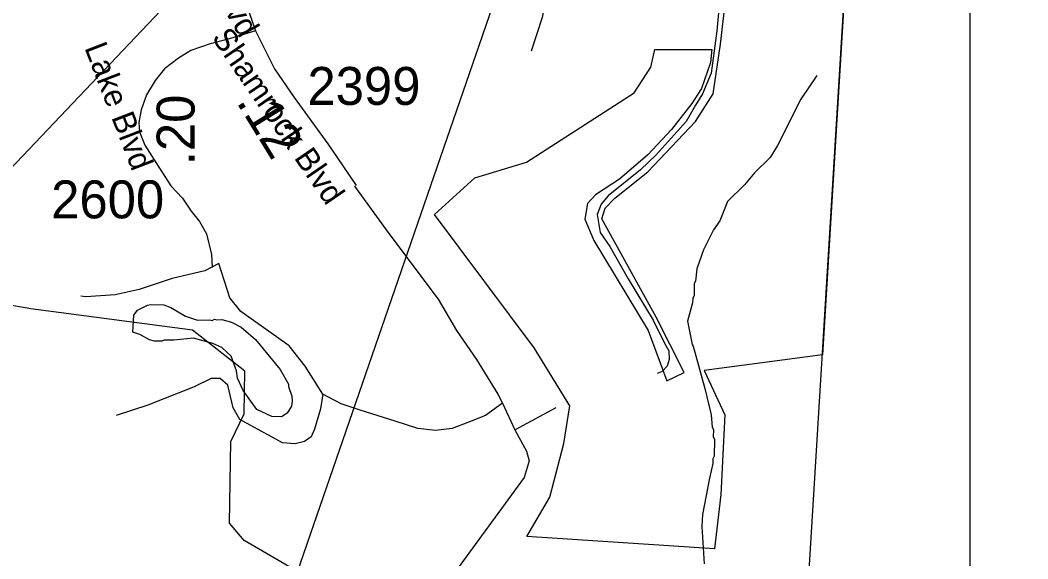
# Model space of a CAD drawing. Extents: x 1248089 to 1457196, y 820910 to 988753.
# Drawn here: x 1445124 to 1448441, y 912775 to 914549 of the extents above; entities that cross this region are included whole.
import ezdxf

# ---------------------------------------------------------------- set-up
doc = ezdxf.new("R2010")
doc.units = 0
for name, color, linetype in [('Exist Boundary Political City Limit New', 7, 'Continuous'), ('Exist Boundary Political CountyLine', 7, 'Continuous'), ('Exist Hydrographic Creek Single Shore', 7, 'Continuous'), ('Exist Hydrographic Misc Water Feature', 7, 'Continuous'), ('Exist Road Non-System Type 51', 7, 'Continuous'), ('Exist Road Primary NC Shield Number Label', 7, 'Continuous'), ('Exist Road Secondary Type 41 Attributed', 7, 'Continuous'), ('Exist Road Secondary Type 51 Attributed', 7, 'Continuous'), ('Exist Road Secondary Type 51 Label', 7, 'Continuous'), ('Exist Utilities Electrical Transmission Line', 7, 'Continuous'), ('Map Preparation Boundary City Limit Buffer Line', 7, 'Continuous'), ('Map Preparation Inset Cut Line', 7, 'Continuous'), ('Prop GRAU CAT1 Cell', 7, 'Continuous'), ('Prop Lane Lines', 7, 'Continuous')]:
    doc.layers.add(name, color=color, linetype=linetype)

msp = doc.modelspace()

# ---------------------------------------------------------------- linework, layer by layer
at = {"layer": 'Exist Boundary Political City Limit New'}
msp.add_line((1447834.1, 914582.3), (1447764.7, 913447.2), dxfattribs=at)
msp.add_lwpolyline([(1447764.7, 913447.2), (1447375.2, 913394.8), (1447443.1, 913249.6), (1447430.7, 912987.1), (1447409.1, 912807.9), (1446791.7, 912848), (1446867.3, 912977.6), (1446913.6, 913155.2), (1446933.7, 913278.8), (1446816.4, 913469.7), (1446487.6, 913909.1), (1446620.4, 914029.5), (1446791.2, 914081.2), (1447144.6, 914309.8), (1447199.6, 914394.2), (1447213.6, 914452.6), (1447400.4, 914452.6), (1447396.2, 914410.2), (1447366.9, 914323.7), (1447334.7, 914275), (1447268.3, 914188.5), (1447189.6, 914105.1), (1447097, 914025.3), (1447018.3, 913974.3), (1446992, 913944.9), (1446982.8, 913894), (1447012.1, 913822.9), (1447191.2, 913526.4), (1447252.9, 913361.1), (1447310, 913388.9), (1447217.4, 913570.7), (1447038.4, 913894.6), (1447049.2, 913930.1), (1447081.6, 913962.6), (1447189.7, 914049.1), (1447347.1, 914215.9), (1447405.6, 914306.3), (1447428.8, 914470), (1447473.5, 914849.6)], dxfattribs=at)
at = {"layer": 'Exist Boundary Political CountyLine'}
msp.add_lwpolyline([(1447562.3, 910136.3), (1448169.8, 920072.4), (1448175.8, 920163.7), (1448215.8, 920826.8), (1448308.7, 922572.4), (1448397.7, 923956.4), (1448469.7, 925055.5), (1448578.7, 927572.5), (1448601.7, 928224.6), (1448649.7, 929285.2)], dxfattribs=at)
at = {"layer": 'Exist Hydrographic Creek Single Shore'}
for points in [[(1445159.7, 913597.9), (1444668.7, 913683.4), (1444438.8, 913819.3), (1444144.4, 914136.6), (1443749.8, 914417.6), (1443602.8, 914571.6), (1443367.8, 914917.7), (1443319.7, 915033.5), (1443348.7, 915239.8)], [(1447125.6, 911824.9), (1447154.8, 911963.7), (1447046.8, 912059.6), (1446698.8, 912142.1), (1446442.8, 912255.6), (1446147.8, 912520.9), (1446042.8, 912729.9), (1445861.8, 912835.3), (1445812.8, 912892), (1445817.7, 913161.1), (1445861.8, 913252.2), (1445863.8, 913393.3), (1445691.7, 913528.2), (1445159.7, 913597.9)]]:
    msp.add_lwpolyline(points, dxfattribs=at)
at = {"layer": 'Exist Hydrographic Misc Water Feature'}
for points in [[(1447746.3, 914367.4), (1447693.9, 914288.8), (1447617.1, 914136.3), (1447592.4, 914096.8), (1447541.4, 914045.8), (1447508.7, 914006.4), (1447451.7, 913951.6), (1447426.5, 913888), (1447406, 913858.4), (1447372.8, 913793.1), (1447351.7, 913729.5), (1447346.8, 913689.6), (1447342.7, 913681.6), (1447342, 913641.6), (1447337.8, 913633.8), (1447337.5, 913617.8), (1447320.5, 913558.1), (1447335.7, 913480.5), (1447339.7, 913475), (1447377.5, 913335.5), (1447398.7, 913248.7), (1447402, 913208.6), (1447405.8, 913200.5), (1447405.4, 913176.5), (1447409.2, 913168.5), (1447408.1, 913112.5), (1447404, 913104.5), (1447403.7, 913088.5), (1447392.9, 913040.7), (1447369.9, 912920.9), (1447367.3, 912881.1), (1447375.9, 912758)], [(1445494.9, 913521.9), (1445498.1, 913577.8), (1445510.5, 913593.5), (1445542.9, 913610.8), (1445552.8, 913612.5), (1445596.8, 913611.6), (1445620.7, 913603), (1445668.1, 913574), (1445707.8, 913561.1), (1445747.7, 913562.2), (1445755.7, 913560), (1445763.8, 913563.8), (1445771.7, 913561.7), (1445787.8, 913563.3), (1445819.6, 913554.6), (1445851.3, 913537.9), (1445898.3, 913496.8), (1445980.3, 913399), (1446007.1, 913350.4), (1446007, 913342.4), (1446018.3, 913310.1), (1446019.9, 913294), (1446017.6, 913278.1), (1446003, 913254.4), (1445984.8, 913242.8), (1445952.9, 913243.5), (1445903.2, 913266.8)], [(1445903.2, 913266.8), (1445858.7, 913329.7), (1445839.6, 913370.1), (1445836.1, 913394.2), (1445819.2, 913442.5), (1445787.8, 913471.2), (1445758.1, 913484), (1445694.4, 913501.4), (1445630.3, 913494.7), (1445598.4, 913495.4), (1445590.3, 913491.7), (1445566.3, 913492.2), (1445550.4, 913496.6), (1445518.7, 913513.3), (1445494.9, 913521.9)]]:
    msp.add_lwpolyline(points, dxfattribs=at)
at = {"layer": 'Exist Road Non-System Type 51'}
for p, q in [((1446711.5, 913287.8), (1446752.1, 913199.3)), ((1446752.1, 913199.3), (1446888.9, 913273.6))]:
    msp.add_line(p, q, dxfattribs=at)
for points in [[(1447456.1, 914909), (1447453.2, 914877.9), (1447440.3, 914762.1), (1447417, 914514.5), (1447398.8, 914374.9), (1447370.5, 914306.8), (1447347.3, 914269), (1447315.7, 914215.8), (1447217.7, 914105.5), (1447166.2, 914055.7), (1447059.9, 913970.9), (1447036.6, 913942.7), (1447023.4, 913909.4), (1447033.4, 913849.6), (1447065, 913803.1), (1447124.8, 913696.7), (1447207.8, 913560.5), (1447245.9, 913483.1), (1447259.2, 913459.8), (1447260.8, 913431.6), (1447254.2, 913409.9), (1447237.6, 913391.7), (1447221, 913385)], [(1446903, 914862.9), (1446900.1, 914849.4), (1446866.8, 914686), (1446842.4, 914558.4), (1446806.1, 914447.1)], [(1446224.4, 914002), (1446337.7, 913845.9), (1446500.1, 913629.9), (1446559.9, 913527.3), (1446626.1, 913431), (1446696.5, 913316.7), (1446711.5, 913287.8)], [(1445778.7, 913748), (1445731.8, 913723.8), (1445624.9, 913698.2), (1445515.9, 913661.8), (1445436.9, 913644.7), (1445340.7, 913638.3), (1445324.5, 913640.3)], [(1446120.8, 913317.7), (1446062.1, 913409.6), (1446009.3, 913476.1), (1445851, 913589.5), (1445813.9, 913634.5), (1445778.7, 913748)], [(1446120.8, 913317.7), (1446112.9, 913268.8), (1446093.4, 913202.3), (1446081.7, 913176.8), (1446060.2, 913161.2), (1446028.9, 913153.4), (1445987.8, 913157.3), (1445847.1, 913233.5), (1445825.6, 913272.7), (1445808, 913347), (1445782.6, 913368.5), (1445753.3, 913368.5), (1445696.6, 913341.1), (1445544.2, 913280.5), (1445440.6, 913247.2)], [(1446711.5, 913287.8), (1446655.5, 913247.2), (1446597.9, 913223.7), (1446546.6, 913204.4), (1446491, 913198), (1446433.3, 913204.4), (1446358.5, 913227.9), (1446243.1, 913264.3), (1446181.2, 913285.7), (1446120.8, 913317.7)], [(1446752.1, 913199.3), (1446791.2, 913128.9), (1446799, 913097.6), (1446783.3, 913042.8), (1446580.1, 912765.1), (1446513.6, 912671.2)]]:
    msp.add_lwpolyline(points, dxfattribs=at)
at = {"layer": 'Exist Road Primary NC Shield Number Label'}
msp.add_line((1447049.8, 915674.2), (1445977, 912559.2), dxfattribs=at)
at = {"layer": 'Exist Road Secondary Type 41 Attributed'}
msp.add_lwpolyline([(1445515.2, 914212.2), (1445517.6, 914181.2), (1445534.1, 914137.8), (1445573.3, 914076.5), (1445620.3, 914003.8), (1445658.8, 913963.2), (1445686.6, 913920.4), (1445714.3, 913886.3), (1445737.8, 913845.7), (1445754.5, 913777.8), (1445756.4, 913734.6)], dxfattribs=at)
at = {"layer": 'Exist Road Secondary Type 51 Attributed'}
for points in [[(1445686.6, 915074.3), (1445772.7, 914879.1), (1445798.6, 914804), (1445898.6, 914514)], [(1445898.6, 914514), (1445816.9, 914489.2), (1445749.1, 914470.7), (1445686, 914449.3), (1445645.7, 914424.3), (1445599.2, 914388.5), (1445568.9, 914349.9), (1445540, 914303.1), (1445522.1, 914253.5), (1445515.2, 914212.2)], [(1445898.6, 914514), (1445961.4, 914388.5), (1446025.8, 914294.1), (1446137, 914141.3), (1446183.8, 914073.1), (1446230.6, 914004.9)]]:
    msp.add_lwpolyline(points, dxfattribs=at)
at = {"layer": 'Exist Utilities Electrical Transmission Line'}
msp.add_line((1445798.6, 914804), (1444847.3, 913802.2), dxfattribs=at)
at = {"layer": 'Map Preparation Boundary City Limit Buffer Line'}
msp.add_line((1447834.1, 914582.3), (1447764.7, 913447.2), dxfattribs=at)
msp.add_lwpolyline([(1447764.7, 913447.2), (1447375.2, 913394.8), (1447443.1, 913249.6), (1447430.7, 912987.1), (1447409.1, 912807.9), (1446791.7, 912848), (1446867.3, 912977.6), (1446913.6, 913155.2), (1446933.7, 913278.8), (1446816.4, 913469.7), (1446487.6, 913909.1), (1446620.4, 914029.5), (1446791.2, 914081.2), (1447144.6, 914309.8), (1447199.6, 914394.2), (1447213.6, 914452.6), (1447400.4, 914452.6), (1447396.2, 914410.2), (1447366.9, 914323.7), (1447334.7, 914275), (1447268.3, 914188.5), (1447189.6, 914105.1), (1447097, 914025.3), (1447018.3, 913974.3), (1446992, 913944.9), (1446982.8, 913894), (1447012.1, 913822.9), (1447191.2, 913526.4), (1447252.9, 913361.1), (1447310, 913388.9), (1447217.4, 913570.7), (1447038.4, 913894.6), (1447049.2, 913930.1), (1447081.6, 913962.6), (1447189.7, 914049.1), (1447347.1, 914215.9), (1447405.6, 914306.3), (1447428.8, 914470), (1447473.5, 914849.6)], dxfattribs=at)
at = {"layer": 'Map Preparation Inset Cut Line'}
msp.add_lwpolyline([(1448249.7, 871600.6), (1388709.5, 871600.6), (1388709.5, 915849.1), (1448249.7, 915849.1)], close=True, dxfattribs=at)

# ---------------------------------------------------------------- texts
at = {"layer": 'Exist Road Secondary Type 51 Label'}
for s, rotation, p in [('Shamrock Blvd', 299.4495, (1445517.5, 915073.9)), ('Shamrock Blvd', 304.448, (1445752.7, 914491.3)), ('Lake Blvd', 291.1196, (1445335.1, 914458.6))]:
    msp.add_text(s, height=75, rotation=rotation, dxfattribs=at).set_placement(p)
at = {"layer": 'Prop GRAU CAT1 Cell'}
for s, rotation, p in [('.20', 90, (1445698.4, 914071.5)), ('.12', 301.5436, (1445833.8, 914280.5))]:
    msp.add_text(s, height=125, rotation=rotation, dxfattribs=at).set_placement(p)
at = {"layer": 'Prop Lane Lines'}
for s, p in [('2399', (1446069.8, 914270)), ('2600', (1445226.4, 913896.3)), ('2600', (1445226.4, 913896.3))]:
    msp.add_text(s, height=125, dxfattribs=at).set_placement(p)

doc.saveas('drawing.dxf')
